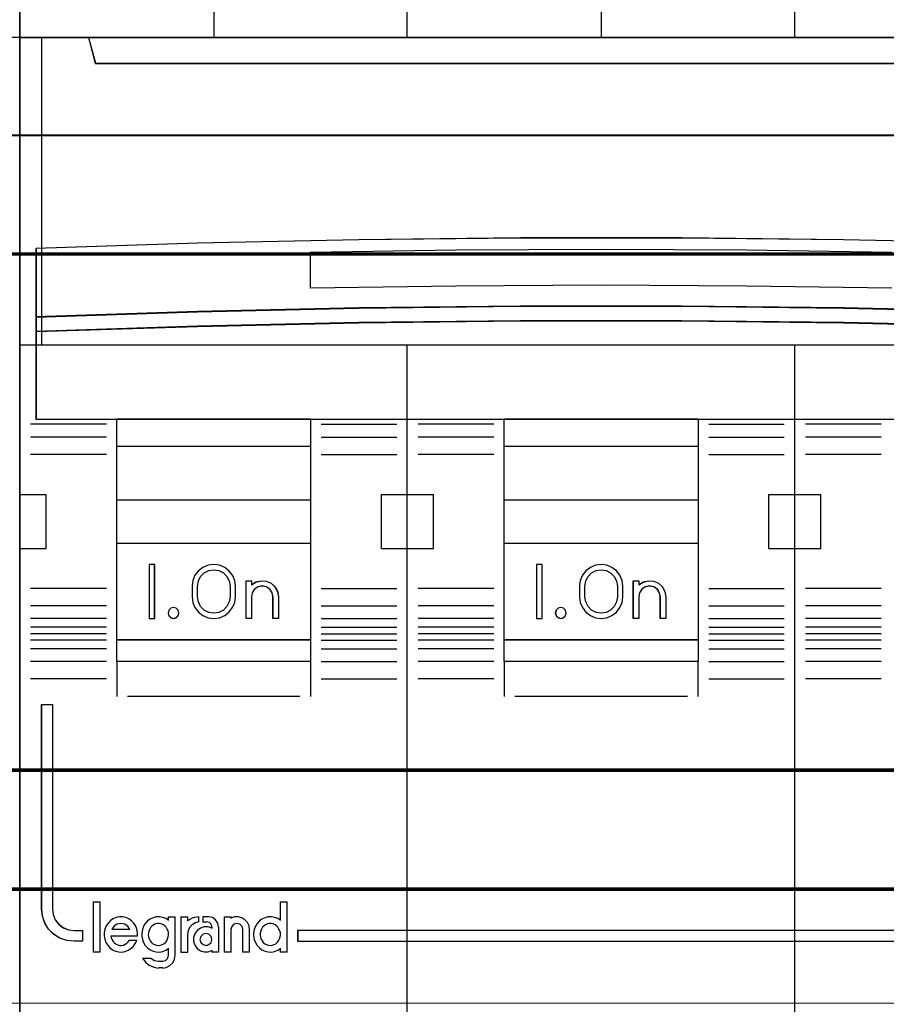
# Model space of a CAD drawing. Header units: millimetres. Extents: x -1290 to 1795, y -4192 to -1311.
# Tile 385 of 656: x 1427 to 1435, y -3659 to -3650. Entities that reach past the tile are written whole.
import ezdxf

# ---------------------------------------------------------------- set-up
doc = ezdxf.new("R2010")
doc.units = ezdxf.units.MM
doc.layers.add('30', color=7, linetype='Continuous')
doc.layers.add('45', color=7, linetype='Continuous')
doc.layers.add('Aparatura', color=7, linetype='Continuous', lineweight=13)

# ---------------------------------------------------------------- blocks, each defined once
blk = doc.blocks.new('*D190')
at = {"layer": '45', "color": 7}
for points in [[(351.547912, -83.666358), (369.545417, -83.666358), (369.545417, -83.666358), (387.537078, -83.666358), (387.537078, -83.666358), (387.537078, -166.644258), (387.537078, -166.644258), (369.545417, -166.644258), (369.545417, -166.644258), (351.547912, -166.644258), (351.547912, -166.644258), (333.55625, -166.644258), (333.55625, -166.644258), (333.55625, -83.666358), (333.55625, -83.666358), (351.547912, -83.666358), (351.547912, -83.666358)], [(333.55625, -102.666642), (387.537078, -102.666642), (387.537078, -116.963085), (333.55625, -116.963085), (333.55625, -102.666642)], [(333.561622, -102.670233), (387.531706, -102.670233), (387.531706, -116.959494), (333.561622, -116.959494), (333.561622, -102.670233)], [(336.74002, -102.666642), (337.055572, -103.874918), (337.055572, -103.874918), (384.037757, -103.874918), (384.037757, -103.874918), (384.353309, -102.666642), (336.74002, -102.666642)], [(336.745392, -102.670233), (337.060872, -103.869532), (384.032456, -103.869532), (384.347937, -102.670233), (336.745392, -102.670233)], [(386.79396, -112.474877), (379.291138, -112.228818), (371.794159, -112.064779), (364.291337, -111.982759), (356.800201, -111.982759), (349.297379, -112.064779), (341.806243, -112.228818), (334.297578, -112.474877), (334.297578, -115.656064), (341.806243, -115.410005), (349.297379, -115.245966), (356.800201, -115.158088), (364.291337, -115.158088), (371.794159, -115.245966), (379.291138, -115.410005), (386.79396, -115.656064), (386.79396, -112.474877)], [(386.79396, -115.64907), (379.291138, -115.401471), (371.794159, -115.236405), (364.291337, -115.147977), (356.800201, -115.147977), (349.297379, -115.236405), (341.806243, -115.401471), (334.297578, -115.64907), (334.297578, -116.332914), (341.806243, -116.09121), (349.297379, -115.920249), (356.800201, -115.837717), (364.291337, -115.837717), (371.794159, -115.920249), (379.291138, -116.09121), (386.79396, -116.332914), (386.79396, -115.64907)], [(386.790379, -115.648864), (379.288836, -115.403141), (371.793136, -115.239326), (364.291593, -115.151568), (356.801735, -115.151568), (349.300193, -115.239326), (341.810335, -115.403141), (334.30295, -115.648864), (334.30295, -116.327528), (341.810335, -116.087656), (349.300193, -115.91799), (356.801735, -115.836082), (364.291593, -115.836082), (371.793136, -115.91799), (379.288836, -116.087656), (386.790379, -116.327528), (386.790379, -115.648864)], [(386.790379, -115.648864), (379.288836, -115.403141), (371.793136, -115.239326), (364.291593, -115.151568), (356.801735, -115.151568), (349.300193, -115.239326), (341.810335, -115.403141), (334.30295, -115.648864), (334.30295, -116.327528), (341.810335, -116.087656), (349.300193, -115.91799), (356.801735, -115.836082), (364.291593, -115.836082), (371.793136, -115.91799), (379.288836, -116.087656), (386.790379, -116.327528), (386.790379, -115.648864)], [(386.79396, -116.322087), (379.291138, -116.082006), (371.794159, -115.912192), (364.291337, -115.830214), (356.800201, -115.830214), (349.297379, -115.912192), (341.806243, -116.082006), (334.297578, -116.322087), (334.297578, -120.397607), (386.79396, -120.397607), (386.79396, -116.322087)], [(338.054354, -120.386835), (347.055934, -120.386835), (347.055934, -131.665279), (338.054354, -131.665279), (338.054354, -120.386835)], [(338.059726, -120.392221), (347.052353, -120.392221), (347.052353, -131.659893), (338.059726, -131.659893), (338.059726, -120.392221)], [(338.059726, -120.392221), (347.052353, -120.392221), (347.052353, -131.659893), (338.059726, -131.659893), (338.059726, -120.392221)], [(356.043188, -120.386835), (365.05014, -120.386835), (365.05014, -131.665279), (356.043188, -131.665279), (356.043188, -120.386835)], [(356.04677, -120.392221), (365.044768, -120.392221), (365.044768, -131.659893), (356.04677, -131.659893), (356.04677, -120.392221)], [(356.04677, -120.392221), (365.044768, -120.392221), (365.044768, -131.659893), (356.04677, -131.659893), (356.04677, -120.392221)], [(338.054354, -121.654358), (347.055934, -121.654358), (347.055934, -124.166065), (338.054354, -124.166065), (338.054354, -121.654358)], [(338.059726, -121.659744), (347.052353, -121.659744), (347.052353, -124.160679), (338.059726, -124.160679), (338.059726, -121.659744)], [(338.059726, -121.659744), (347.052353, -121.659744), (347.052353, -124.160679), (338.059726, -124.160679), (338.059726, -121.659744)], [(356.043188, -121.654358), (365.05014, -121.654358), (365.05014, -124.166065), (356.043188, -124.166065), (356.043188, -121.654358)], [(356.04677, -121.659744), (365.044768, -121.659744), (365.044768, -124.160679), (356.04677, -124.160679), (356.04677, -121.659744)], [(356.04677, -121.659744), (365.044768, -121.659744), (365.044768, -124.160679), (356.04677, -124.160679), (356.04677, -121.659744)], [(338.054354, -126.157118), (347.055934, -126.157118), (347.055934, -130.659878), (338.054354, -130.659878), (338.054354, -126.157118)], [(356.043188, -126.157118), (365.05014, -126.157118), (365.05014, -130.659878), (356.043188, -130.659878), (356.043188, -126.157118)], [(356.04677, -126.162504), (365.044768, -126.162504), (365.044768, -130.654492), (356.04677, -130.654492), (356.04677, -126.162504)], [(339.807397, -127.155338), (339.560288, -127.155338), (339.560288, -129.656273), (339.807397, -129.656273), (339.807397, -127.155338)], [(357.801603, -127.155338), (357.549122, -127.155338), (357.549122, -129.656273), (357.801603, -129.656273), (357.801603, -127.155338)], [(334.566175, -133.656332), (335.069037, -133.656332), (335.069037, -143.148148), (335.10412, -143.410998), (335.197676, -143.650484), (335.355551, -143.860764), (335.566052, -144.018475), (335.805789, -144.117774), (336.068914, -144.15282), (336.460679, -144.15282), (336.460679, -144.649315), (336.068914, -144.649315), (335.729774, -144.614269), (335.414024, -144.503287), (335.127509, -144.328054), (334.887773, -144.088568), (334.712356, -143.802353), (334.601258, -143.486933), (334.566175, -143.148148), (334.566175, -133.656332)], [(339.988523, -144.846805), (340.07721, -144.8409), (340.165898, -144.811375), (340.242761, -144.77004), (340.313711, -144.705086), (340.372836, -144.634226), (340.414223, -144.545651), (340.443786, -144.451172), (340.455611, -144.362597), (340.455611, -144.262213), (340.437873, -144.167734), (340.390573, -144.085064), (340.343273, -144.002395), (340.278236, -143.931535), (340.201373, -143.884295), (340.118598, -143.848865), (340.02991, -143.825246), (339.941222, -143.825246), (339.858447, -143.848865), (339.76976, -143.884295), (339.692897, -143.931535), (339.627859, -144.002395), (339.580559, -144.085064), (339.545084, -144.167734), (339.521434, -144.262213), (339.515522, -144.362597), (339.527347, -144.451172), (339.556909, -144.545651), (339.598297, -144.634226), (339.663334, -144.705086), (339.734285, -144.77004), (339.81706, -144.811375), (339.899835, -144.8409), (339.988523, -144.846805)], [(345.181397, -144.846805), (345.270085, -144.8409), (345.358773, -144.811375), (345.435635, -144.77004), (345.506585, -144.705086), (345.565711, -144.634226), (345.607098, -144.545651), (345.636661, -144.451172), (345.648486, -144.362597), (345.648486, -144.262213), (345.630748, -144.167734), (345.583448, -144.085064), (345.536148, -144.002395), (345.47111, -143.931535), (345.40016, -143.884295), (345.317385, -143.848865), (345.228697, -143.825246), (345.134097, -143.825246), (345.051322, -143.848865), (344.962634, -143.884295), (344.891684, -143.931535), (344.820734, -144.002395), (344.773434, -144.085064), (344.737959, -144.167734), (344.714309, -144.262213), (344.708396, -144.362597), (344.720221, -144.451172), (344.749784, -144.545651), (344.802997, -144.634226), (344.856209, -144.705086), (344.927159, -144.77004), (345.009934, -144.811375), (345.09271, -144.8409), (345.181397, -144.846805)], [(342.470088, -144.566439), (342.434391, -144.429239), (342.333248, -144.32783), (342.196408, -144.292039), (342.059568, -144.32783), (341.952476, -144.429239), (341.916779, -144.566439), (341.952476, -144.709605), (342.059568, -144.811013), (342.196408, -144.846805), (342.333248, -144.811013), (342.434391, -144.709605), (342.470088, -144.566439)], [(346.454277, -144.152001), (346.454277, -144.649315), (386.527154, -144.649315), (386.527154, -144.152001), (346.454277, -144.152001)]]:
    blk.add_lwpolyline(points, close=True, dxfattribs=at)
at = {"layer": '45', "color": 59}
blk.add_lwpolyline([(351.549703, -83.671744), (369.543626, -83.671744), (387.531706, -83.671744), (387.531706, -166.640667), (369.543626, -166.640667), (351.549703, -166.640667), (333.561622, -166.640667), (333.561622, -83.671744), (351.549703, -83.671744)], close=True, dxfattribs=at)
at = {"layer": '45', "color": 7}
for points in [[(351.543294, -102.677414), (351.543294, -83.666358)], [(369.5375, -102.677414), (369.5375, -83.666358)], [(342.552458, -95.364917), (342.552458, -102.677414)], [(360.546664, -95.364917), (360.546664, -102.677414)], [(374.040976, -112.652428), (367.296413, -112.545604), (360.55185, -112.514186), (353.795598, -112.545604), (347.04519, -112.652428)], [(351.543294, -166.644258), (351.543294, -116.952313)], [(369.5375, -166.644258), (369.5375, -116.952313)], [(333.55625, -123.902147), (334.770309, -123.902147)], [(334.759565, -123.902147), (334.759565, -126.413854)], [(350.347142, -126.413854), (350.347142, -123.902147)], [(350.347142, -123.902147), (351.555828, -123.902147)], [(351.543294, -123.902147), (352.759143, -123.902147)], [(352.746608, -123.902147), (352.746608, -126.413854)], [(368.339558, -126.413854), (368.339558, -123.902147)], [(368.339558, -123.902147), (369.548244, -123.902147)], [(369.5375, -123.902147), (370.746187, -123.902147)], [(370.735443, -123.902147), (370.735443, -126.413854)], [(333.55625, -126.403082), (334.770309, -126.403082)], [(350.347142, -126.403082), (351.555828, -126.403082)], [(351.543294, -126.403082), (352.759143, -126.403082)], [(368.339558, -126.403082), (369.548244, -126.403082)], [(369.5375, -126.403082), (370.746187, -126.403082)], [(355.556133, -130.065615), (352.046466, -130.065615)], [(338.054354, -131.652712), (338.054354, -133.277512)], [(347.04519, -131.652712), (347.04519, -133.277512)], [(356.043188, -131.652712), (356.043188, -133.277512)], [(365.039396, -131.652712), (365.039396, -133.277512)], [(336.956688, -142.82164), (336.956688, -145.157402)], [(336.956688, -142.82164), (337.277214, -142.82164)], [(337.26647, -142.82164), (337.26647, -145.157402)], [(345.637742, -142.82164), (345.637742, -143.690594)], [(345.637742, -142.82164), (345.958268, -142.82164)], [(345.947524, -142.82164), (345.947524, -145.157402)], [(339.017722, -144.410442), (339.017722, -144.257522), (338.988319, -144.098719), (338.935393, -143.95168), (338.847183, -143.816404), (338.741332, -143.704654), (338.611957, -143.61643), (338.470822, -143.551733), (338.329686, -143.522325), (338.17679, -143.516444), (338.023893, -143.545852), (337.882757, -143.610549), (337.753383, -143.692891), (337.647531, -143.810522), (337.565202, -143.934035), (337.500515, -144.086956), (337.465231, -144.239877), (337.465231, -144.398679), (337.494635, -144.5516), (337.54168, -144.704521), (337.62989, -144.839797), (337.729861, -144.957428), (337.853354, -145.051534), (337.988609, -145.116231), (338.141506, -145.15152), (338.294402, -145.157402), (338.441419, -145.127994), (338.582554, -145.069178), (338.711928, -144.992718), (338.829541, -144.880968), (338.91187, -144.751574), (338.976557, -144.610416)], [(340.455611, -143.681128), (340.325853, -143.592904), (340.184298, -143.545852), (340.036846, -143.516444), (339.889393, -143.522325), (339.747839, -143.557615), (339.600386, -143.622312), (339.482424, -143.710536), (339.376259, -143.822285), (339.299583, -143.957562), (339.240602, -144.104601), (339.211112, -144.257522), (339.211112, -144.416324), (339.240602, -144.569245), (339.299583, -144.716284), (339.376259, -144.85156), (339.482424, -144.96331), (339.600386, -145.051534), (339.747839, -145.116231), (339.889393, -145.15152), (340.036846, -145.157402), (340.184298, -145.127994), (340.325853, -145.069178), (340.455611, -144.992718)], [(340.443077, -143.516444), (340.443077, -143.690594)], [(340.443077, -143.516444), (340.765393, -143.516444)], [(340.752858, -143.516444), (340.752858, -145.308212)], [(341.028618, -143.516444), (341.028618, -145.157402)], [(341.028618, -143.516444), (341.349144, -143.516444)], [(341.863059, -143.516444), (341.582843, -143.560011), (341.3384, -143.703161)], [(341.3384, -143.516444), (341.3384, -143.703161)], [(341.852315, -143.516444), (341.852315, -143.760613)], [(342.043914, -143.516444), (342.043914, -143.760613)], [(342.317883, -143.516444), (342.043914, -143.516444)], [(342.77987, -143.994009), (342.743967, -143.814922), (342.64224, -143.653744), (342.492641, -143.552261), (342.307139, -143.516444)], [(343.043095, -143.516444), (343.043095, -145.157402)], [(343.043095, -143.516444), (343.363621, -143.516444)], [(344.217759, -144.105322), (344.194064, -143.93877), (344.117054, -143.784115), (344.004501, -143.653254), (343.856404, -143.558082), (343.690537, -143.516444), (343.518745, -143.522392), (343.352877, -143.581875)], [(343.352877, -143.516444), (343.352877, -143.591849)], [(345.648486, -143.681128), (345.524626, -143.592904), (345.377173, -143.545852), (345.235619, -143.516444), (345.082268, -143.522325), (344.940714, -143.557615), (344.793261, -143.622312), (344.675299, -143.710536), (344.569133, -143.822285), (344.492458, -143.957562), (344.433477, -144.104601), (344.403986, -144.257522), (344.403986, -144.416324), (344.433477, -144.569245), (344.492458, -144.716284), (344.569133, -144.85156), (344.675299, -144.96331), (344.793261, -145.051534), (344.940714, -145.116231), (345.082268, -145.15152), (345.235619, -145.157402), (345.377173, -145.127994), (345.524626, -145.069178), (345.648486, -144.992718)], [(338.661383, -144.105322), (338.61407, -144.02617), (338.560842, -143.959195), (338.489872, -143.898309), (338.407074, -143.861777), (338.330189, -143.837423), (338.247391, -143.825246), (338.158678, -143.837423), (338.07588, -143.861777), (337.993081, -143.898309), (337.933939, -143.959195), (337.874798, -144.02617), (337.82157, -144.105322)], [(341.863059, -143.74984), (341.702084, -143.797427), (341.547071, -143.88665), (341.433792, -144.017512), (341.362248, -144.172167), (341.3384, -144.338718)], [(342.470088, -144.047587), (342.298544, -143.988623), (342.11517, -143.988623), (341.937711, -144.047587), (341.783913, -144.153723), (341.671522, -144.301134), (341.612369, -144.472131), (341.612369, -144.65492), (341.671522, -144.837709), (341.783913, -144.98512), (341.937711, -145.091256), (342.11517, -145.15022), (342.298544, -145.15022), (342.470088, -145.08536)], [(342.043914, -143.74984), (342.237304, -143.74984)], [(342.470088, -143.994009), (342.439647, -143.865821), (342.354413, -143.780362), (342.22656, -143.74984)], [(342.459344, -143.983237), (342.459344, -144.058642)], [(342.769126, -143.983237), (342.769126, -145.157402)], [(343.907977, -144.105322), (343.872164, -143.965284), (343.770695, -143.861777), (343.627443, -143.825246), (343.49016, -143.861777), (343.38869, -143.965284), (343.352877, -144.105322)], [(337.773223, -144.403351), (339.017722, -144.403351)], [(337.773223, -144.403351), (337.796918, -144.499233), (337.838385, -144.58313), (337.885776, -144.667026), (337.950938, -144.732945), (338.022024, -144.786879), (338.099034, -144.822834), (338.187892, -144.846805), (338.270826, -144.846805), (338.365608, -144.828827), (338.442618, -144.792871), (338.525552, -144.74493), (338.58479, -144.679011), (338.638105, -144.6071)], [(337.82157, -144.094549), (338.661383, -144.094549)], [(341.028618, -145.157402), (341.349144, -145.157402), (341.349144, -144.327946)], [(343.352877, -144.094549), (343.352877, -145.157402)], [(343.897234, -144.094549), (343.897234, -145.157402)], [(344.207015, -144.094549), (344.207015, -145.157402)], [(338.627361, -144.602636), (338.976537, -144.602636)], [(340.443077, -144.981457), (340.443077, -145.308212)], [(345.637742, -144.981457), (345.637742, -145.157402)], [(336.956688, -145.144834), (337.277214, -145.144834)], [(339.252297, -145.432092), (339.38277, -145.623597), (339.560689, -145.767225), (339.768261, -145.862978), (339.993624, -145.898885)], [(339.252297, -145.432092), (339.642658, -145.432092)], [(339.631914, -145.432092), (339.800712, -145.545199), (339.993624, -145.582902)], [(340.17448, -145.898885), (340.353544, -145.869111), (340.520671, -145.779787), (340.651985, -145.654734), (340.735549, -145.487997), (340.765393, -145.29744)], [(340.17448, -145.582902), (340.315045, -145.540386), (340.418942, -145.437134), (340.455611, -145.29744)], [(342.459344, -145.074815), (342.459344, -145.157402)], [(342.459344, -145.144834), (342.77987, -145.144834)], [(343.043095, -145.144834), (343.363621, -145.144834)], [(343.897234, -145.144834), (344.217759, -145.144834)], [(345.637742, -145.144834), (345.958268, -145.144834)], [(339.98288, -145.57213), (340.187014, -145.57213)], [(340.187014, -145.888113), (339.98288, -145.888113)]]:
    blk.add_lwpolyline(points, dxfattribs=at)
at = {"layer": '45', "color": 4}
blk.add_lwpolyline([(334.560803, -102.666642), (334.560803, -116.963085)], dxfattribs=at)
blk.add_lwpolyline([(386.790379, -112.477265), (379.288836, -112.231807), (371.793136, -112.068169), (364.291593, -111.98635), (356.801735, -111.98635), (349.300193, -112.068169), (341.810335, -112.231807), (334.30295, -112.477265), (334.30295, -115.650678), (341.810335, -115.40522), (349.300193, -115.241582), (356.801735, -115.153919), (364.291593, -115.153919), (371.793136, -115.241582), (379.288836, -115.40522), (386.790379, -115.650678), (386.790379, -112.477265)], close=True, dxfattribs=at)
blk.add_lwpolyline([(386.790379, -112.477265), (379.288836, -112.231807), (371.793136, -112.068169), (364.291593, -111.98635), (356.801735, -111.98635), (349.300193, -112.068169), (341.810335, -112.231807), (334.30295, -112.477265), (334.30295, -115.650678), (341.810335, -115.40522), (349.300193, -115.241582), (356.801735, -115.153919), (364.291593, -115.153919), (371.793136, -115.241582), (379.288836, -115.40522), (386.790379, -115.650678), (386.790379, -112.477265)], close=True, dxfattribs=at)
at = {"layer": '45', "color": 251}
for points in [[(347.04519, -114.323907), (347.04519, -112.641656)], [(374.040976, -114.323907), (367.296413, -114.215696), (360.55185, -114.183869), (353.795598, -114.215696), (347.04519, -114.323907)], [(337.569089, -120.638185), (334.052259, -120.638185)], [(347.548362, -120.638185), (351.052657, -120.638185)], [(355.556133, -120.638185), (352.046466, -120.638185)], [(365.540777, -120.638185), (369.046863, -120.638185)], [(373.544967, -120.638185), (370.040672, -120.638185)], [(337.569089, -121.23963), (334.052259, -121.23963)], [(347.548362, -121.23963), (351.052657, -121.23963)], [(355.556133, -121.23963), (352.046466, -121.23963)], [(365.540777, -121.23963), (369.046863, -121.23963)], [(373.544967, -121.23963), (370.040672, -121.23963)], [(337.569089, -122.04036), (334.052259, -122.04036)], [(347.548362, -122.04036), (351.052657, -122.04036)], [(355.556133, -122.04036), (352.046466, -122.04036)], [(365.540777, -122.04036), (369.046863, -122.04036)], [(373.544967, -122.04036), (370.040672, -122.04036)], [(337.569089, -128.272051), (334.052259, -128.272051)], [(347.548362, -128.272051), (351.052657, -128.272051)], [(355.556133, -128.272051), (352.046466, -128.272051)], [(365.540777, -128.272051), (369.046863, -128.272051)], [(373.544967, -128.272051), (370.040672, -128.272051)], [(337.569089, -129.0656), (334.052259, -129.0656)], [(347.548362, -129.0656), (351.052657, -129.0656)], [(355.556133, -129.0656), (352.046466, -129.0656)], [(365.540777, -129.0656), (369.046863, -129.0656)], [(373.544967, -129.0656), (370.040672, -129.0656)], [(337.569089, -129.667045), (334.052259, -129.667045)], [(347.548362, -129.667045), (351.052657, -129.667045)], [(355.556133, -129.667045), (352.046466, -129.667045)], [(365.540777, -129.667045), (369.046863, -129.667045)], [(373.544967, -129.667045), (370.040672, -129.667045)], [(337.569089, -130.065615), (334.052259, -130.065615)], [(347.548362, -130.065615), (351.052657, -130.065615)], [(365.540777, -130.065615), (369.046863, -130.065615)], [(373.544967, -130.065615), (370.040672, -130.065615)], [(337.569089, -130.36903), (334.052259, -130.36903)], [(337.569089, -130.66706), (334.052259, -130.66706)], [(347.548362, -130.36903), (351.052657, -130.36903)], [(347.548362, -130.66706), (351.052657, -130.66706)], [(355.556133, -130.36903), (352.046466, -130.36903)], [(355.556133, -130.66706), (352.046466, -130.66706)], [(365.540777, -130.36903), (369.046863, -130.36903)], [(365.540777, -130.66706), (369.046863, -130.66706)], [(373.544967, -130.36903), (370.040672, -130.36903)], [(373.544967, -130.66706), (370.040672, -130.66706)], [(337.569089, -131.06922), (334.052259, -131.06922)], [(347.548362, -131.06922), (351.052657, -131.06922)], [(355.556133, -131.06922), (352.046466, -131.06922)], [(365.540777, -131.06922), (369.046863, -131.06922)], [(373.544967, -131.06922), (370.040672, -131.06922)], [(337.569089, -131.665279), (334.052259, -131.665279)], [(347.548362, -131.665279), (351.052657, -131.665279)], [(355.556133, -131.665279), (352.046466, -131.665279)], [(365.540777, -131.665279), (369.046863, -131.665279)], [(373.544967, -131.665279), (370.040672, -131.665279)], [(337.569089, -132.458828), (334.052259, -132.458828)], [(347.548362, -132.458828), (351.052657, -132.458828)], [(355.556133, -132.458828), (352.046466, -132.458828)], [(365.540777, -132.458828), (369.046863, -132.458828)], [(373.544967, -132.458828), (370.040672, -132.458828)], [(338.557526, -133.264944), (346.559925, -133.264944)], [(356.539198, -133.264944), (364.554131, -133.264944)]]:
    blk.add_lwpolyline(points, dxfattribs=at)
for points in [[(386.790379, -116.326506), (379.288836, -116.086897), (371.793136, -115.917417), (364.291593, -115.8356), (356.801735, -115.8356), (349.300193, -115.917417), (341.810335, -116.086897), (334.30295, -116.326506), (334.30295, -120.394016), (386.790379, -120.394016), (386.790379, -116.326506)], [(386.790379, -116.326506), (379.288836, -116.086897), (371.793136, -115.917417), (364.291593, -115.8356), (356.801735, -115.8356), (349.300193, -115.917417), (341.810335, -116.086897), (334.30295, -116.326506), (334.30295, -120.394016), (386.790379, -120.394016), (386.790379, -116.326506)], [(338.059726, -126.162504), (347.052353, -126.162504), (347.052353, -130.654492), (338.059726, -130.654492), (338.059726, -126.162504)]]:
    blk.add_lwpolyline(points, close=True, dxfattribs=at)
at = {"layer": '45', "color": 255}
for points in [[(339.812769, -127.149952), (339.556707, -127.149952), (339.556707, -127.149952), (339.556707, -129.661659), (339.556707, -129.661659), (339.812769, -129.661659), (339.812769, -129.661659), (339.812769, -127.149952), (339.812769, -127.149952)], [(343.562383, -128.153461), (343.527135, -127.901116), (343.427267, -127.648772), (343.262779, -127.449244), (343.063044, -127.284927), (342.822186, -127.185163), (342.55783, -127.149952), (342.299349, -127.185163), (342.052616, -127.284927), (341.847006, -127.449244), (341.682518, -127.648772), (341.588525, -127.901116), (341.553277, -128.153461), (341.553277, -128.153461), (341.553277, -128.65815), (341.553277, -128.65815), (341.588525, -128.916363), (341.682518, -129.15697), (341.847006, -129.374104), (342.052616, -129.526684), (342.299349, -129.626448), (342.55783, -129.661659), (342.822186, -129.626448), (343.063044, -129.526684), (343.262779, -129.374104), (343.427267, -129.15697), (343.527135, -128.916363), (343.562383, -128.65815), (343.562383, -128.65815), (343.562383, -128.153461), (343.562383, -128.153461)], [(341.805758, -128.658095), (341.805758, -128.153029), (341.805758, -128.153029), (341.841042, -127.918114), (341.946892, -127.712564), (342.117428, -127.542251), (342.323248, -127.436539), (342.558471, -127.401302), (342.793694, -127.436539), (343.005394, -127.542251), (343.17005, -127.712564), (343.2759, -127.918114), (343.317064, -128.153029), (343.317064, -128.153029), (343.317064, -128.658095), (343.317064, -128.658095), (343.2759, -128.89301), (343.17005, -129.104433), (343.005394, -129.268873), (342.793694, -129.374585), (342.558471, -129.415695), (342.323248, -129.374585), (342.117428, -129.268873), (341.946892, -129.104433), (341.841042, -128.89301), (341.805758, -128.658095), (341.805758, -128.658095)], [(357.805185, -127.149952), (357.54375, -127.149952), (357.54375, -127.149952), (357.54375, -129.661659), (357.54375, -129.661659), (357.805185, -129.661659), (357.805185, -129.661659), (357.805185, -127.149952), (357.805185, -127.149952)], [(361.551217, -128.153461), (361.515969, -127.901116), (361.416102, -127.648772), (361.257488, -127.449244), (361.046003, -127.284927), (360.805146, -127.185163), (360.552539, -127.149952), (360.288183, -127.185163), (360.047325, -127.284927), (359.83584, -127.449244), (359.677227, -127.648772), (359.577359, -127.901116), (359.542112, -128.153461), (359.542112, -128.153461), (359.542112, -128.65815), (359.542112, -128.65815), (359.577359, -128.916363), (359.677227, -129.15697), (359.83584, -129.374104), (360.047325, -129.526684), (360.288183, -129.626448), (360.552539, -129.661659), (360.805146, -129.626448), (361.046003, -129.526684), (361.257488, -129.374104), (361.416102, -129.15697), (361.515969, -128.916363), (361.551217, -128.65815), (361.551217, -128.65815), (361.551217, -128.153461), (361.551217, -128.153461)], [(359.792802, -128.658095), (359.792802, -128.153029), (359.792802, -128.153029), (359.828097, -127.918114), (359.939866, -127.712564), (360.104577, -127.542251), (360.316349, -127.436539), (360.551652, -127.401302), (360.775189, -127.436539), (360.98696, -127.542251), (361.157555, -127.712564), (361.26344, -127.918114), (361.298736, -128.153029), (361.298736, -128.153029), (361.298736, -128.658095), (361.298736, -128.658095), (361.26344, -128.89301), (361.157555, -129.104433), (360.98696, -129.268873), (360.775189, -129.374585), (360.551652, -129.415695), (360.316349, -129.374585), (360.104577, -129.268873), (359.939866, -129.104433), (359.828097, -128.89301), (359.792802, -128.658095), (359.792802, -128.658095)], [(344.301794, -127.904002), (344.301794, -128.092113), (344.301794, -128.092113), (344.513495, -127.962787), (344.754598, -127.904002), (344.995701, -127.927516), (345.225043, -128.021571), (345.40146, -128.192046), (345.524952, -128.415428), (345.566116, -128.656444), (345.566116, -128.656444), (345.566116, -129.661659), (345.566116, -129.661659), (345.307371, -129.661659), (345.307371, -129.661659), (345.307371, -128.656444), (345.307371, -128.656444), (345.272088, -128.462455), (345.160357, -128.297859), (344.995701, -128.192046), (344.807523, -128.150897), (344.613464, -128.192046), (344.448808, -128.297859), (344.342958, -128.462455), (344.301794, -128.656444), (344.301794, -128.656444), (344.301794, -129.661659), (344.301794, -129.661659), (344.05481, -129.661659), (344.05481, -129.661659), (344.05481, -127.904002), (344.05481, -127.904002), (344.301794, -127.904002), (344.301794, -127.904002)], [(344.304205, -127.909388), (344.304205, -128.096346), (344.514902, -127.967813), (344.754863, -127.909388), (344.994823, -127.932758), (345.223078, -128.026237), (345.398659, -128.195667), (345.521566, -128.417679), (345.562535, -128.657219), (345.562535, -129.656273), (345.305016, -129.656273), (345.305016, -128.657219), (345.2699, -128.464419), (345.158699, -128.300831), (344.994823, -128.195667), (344.807537, -128.15477), (344.614398, -128.195667), (344.450522, -128.300831), (344.345174, -128.464419), (344.304205, -128.657219), (344.304205, -129.656273), (344.058392, -129.656273), (344.058392, -127.909388), (344.304205, -127.909388)], [(362.295534, -127.904002), (362.295534, -128.092113), (362.295534, -128.092113), (362.501597, -127.962787), (362.742986, -127.904002), (362.990263, -127.927516), (363.208101, -128.021571), (363.396503, -128.192046), (363.508366, -128.415428), (363.549578, -128.656444), (363.549578, -128.656444), (363.549578, -129.661659), (363.549578, -129.661659), (363.296414, -129.661659), (363.296414, -129.661659), (363.296414, -128.656444), (363.296414, -128.656444), (363.261089, -128.462455), (363.155114, -128.297859), (362.990263, -128.192046), (362.795974, -128.150897), (362.601685, -128.192046), (362.436834, -128.297859), (362.330859, -128.462455), (362.295534, -128.656444), (362.295534, -128.656444), (362.295534, -129.661659), (362.295534, -129.661659), (362.036482, -129.661659), (362.036482, -129.661659), (362.036482, -127.904002), (362.036482, -127.904002), (362.295534, -127.904002), (362.295534, -127.904002)], [(362.299066, -127.909388), (362.299066, -128.096346), (362.503667, -127.967813), (362.743342, -127.909388), (362.988862, -127.932758), (363.205154, -128.026237), (363.392218, -128.195667), (363.503286, -128.417679), (363.544206, -128.657219), (363.544206, -129.656273), (363.29284, -129.656273), (363.29284, -128.657219), (363.257766, -128.464419), (363.152543, -128.300831), (362.988862, -128.195667), (362.795953, -128.15477), (362.603044, -128.195667), (362.439364, -128.300831), (362.334141, -128.464419), (362.299066, -128.657219), (362.299066, -129.656273), (362.041854, -129.656273), (362.041854, -127.909388), (362.299066, -127.909388)], [(340.939086, -129.410893), (340.903315, -129.27954), (340.813888, -129.18401), (340.682728, -129.148186), (340.55753, -129.18401), (340.468103, -129.27954), (340.432333, -129.410893), (340.468103, -129.530305), (340.55753, -129.625835), (340.682728, -129.661659), (340.813888, -129.625835), (340.903315, -129.530305), (340.939086, -129.410893)], [(340.935504, -129.409891), (340.900365, -129.280834), (340.812518, -129.186974), (340.683676, -129.151777), (340.56069, -129.186974), (340.472843, -129.280834), (340.437705, -129.409891), (340.472843, -129.527216), (340.56069, -129.621075), (340.683676, -129.656273), (340.812518, -129.621075), (340.900365, -129.527216), (340.935504, -129.409891)], [(358.92792, -129.410893), (358.892065, -129.27954), (358.796453, -129.18401), (358.676938, -129.148186), (358.545471, -129.18401), (358.449859, -129.27954), (358.414004, -129.410893), (358.449859, -129.530305), (358.545471, -129.625835), (358.676938, -129.661659), (358.796453, -129.625835), (358.892065, -129.530305), (358.92792, -129.410893)], [(358.922548, -129.409891), (358.887443, -129.280834), (358.79383, -129.186974), (358.676813, -129.151777), (358.548095, -129.186974), (358.454481, -129.280834), (358.419376, -129.409891), (358.454481, -129.527216), (358.548095, -129.621075), (358.676813, -129.656273), (358.79383, -129.621075), (358.887443, -129.527216), (358.922548, -129.409891)]]:
    blk.add_lwpolyline(points, close=True, dxfattribs=at)
at = {"layer": '45', "color": 1}
for points in [[(334.560803, -133.650946), (335.066042, -133.650946), (335.066042, -133.650946), (335.066042, -143.152063), (335.066042, -143.152063), (335.101291, -143.415171), (335.195289, -143.654892), (335.35391, -143.865378), (335.565405, -144.023243), (335.806275, -144.122639), (336.070644, -144.15772), (336.070644, -144.15772), (336.46426, -144.15772), (336.46426, -144.15772), (336.46426, -144.654701), (336.46426, -144.654701), (336.070644, -144.654701), (336.070644, -144.654701), (335.729902, -144.61962), (335.412659, -144.50853), (335.12479, -144.333125), (334.883921, -144.093405), (334.707675, -143.806909), (334.596052, -143.49118), (334.560803, -143.152063), (334.560803, -143.152063), (334.560803, -133.650946), (334.560803, -133.650946)], [(346.448905, -144.146615), (346.448905, -144.654701), (346.448905, -144.654701), (386.530735, -144.654701), (386.530735, -144.654701), (386.530735, -144.146615), (386.530735, -144.146615), (346.448905, -144.146615), (346.448905, -144.146615)]]:
    blk.add_lwpolyline(points, close=True, dxfattribs=at)
blk = doc.blocks.new('*U191')
at = {"layer": '45', "color": 7}
for points in [[(333.55625, -83.678926), (324.561742, -83.678926), (324.561742, -83.678926), (315.562044, -83.678926), (315.562044, -83.678926), (315.562044, -166.635281), (315.562044, -166.635281), (324.561742, -166.635281), (324.561742, -166.635281), (333.55625, -166.635281), (333.55625, -166.635281), (333.55625, -83.678926), (333.55625, -83.678926)], [(333.550878, -83.682516), (324.561741, -83.682516), (315.567416, -83.682516), (315.567416, -166.63169), (324.561741, -166.63169), (333.550878, -166.63169), (333.550878, -83.682516)]]:
    blk.add_lwpolyline(points, close=True, dxfattribs=at)
blk.add_lwpolyline([(333.55625, -102.664846), (324.556461, -102.664846)], dxfattribs=at)
blk = doc.blocks.new('*U203')
at = {"layer": '30', "color": 7}
for points in [[(117.203183, -257.081874), (764.797637, -257.081874), (117.203183, -257.081874)], [(764.797637, -257.081874), (117.203183, -257.081874), (117.203183, -259.617925), (117.203183, -261.114612), (117.203183, -262.652872), (764.797637, -262.652872), (764.797637, -261.114612), (764.797637, -259.617925), (764.797637, -257.081874)], [(117.203183, -262.566695), (764.797637, -262.566695), (117.203183, -262.566695)], [(764.797637, -262.566695), (117.203183, -262.566695), (117.203183, -264.08627), (117.203183, -285.154976), (117.203183, -286.633482), (764.797637, -286.633482), (764.797637, -285.154976), (764.797637, -264.08627), (764.797637, -262.566695)], [(117.203183, -286.545509), (764.797637, -286.545509), (117.203183, -286.545509)], [(764.797637, -286.545509), (117.203183, -286.545509), (117.203183, -288.04212), (117.203183, -289.621877), (117.203183, -292.157801), (764.797637, -292.157801), (764.797637, -289.621877), (764.797637, -288.04212), (764.797637, -286.545509)], [(764.754661, -286.588598), (117.246158, -286.588598), (117.246158, -288.062228), (117.246158, -289.617727), (117.246158, -292.114713), (764.754661, -292.114713), (764.754661, -289.617727), (764.754661, -288.062228), (764.754661, -286.588598)], [(117.203183, -292.069829), (764.797637, -292.069829), (117.203183, -292.069829)]]:
    blk.add_lwpolyline(points, close=True, dxfattribs=at)
at = {"layer": '30', "color": 59}
blk.add_lwpolyline([(764.754661, -257.124962), (117.246158, -257.124962), (117.246158, -259.621784), (117.246158, -261.095318), (117.246158, -262.609784), (764.754661, -262.609784), (764.754661, -261.095318), (764.754661, -259.621784), (764.754661, -257.124962)], close=True, dxfattribs=at)

msp = doc.modelspace()

# ---------------------------------------------------------------- linework, layer by layer
at = {"layer": 'Aparatura', "color": 7, "lineweight": 13}
for points in [[(1412.53, -3659.3921), (1412.53, -3650.4182), (1542.0388, -3650.4182), (1542.0388, -3659.3921)], [(1412.53, -3659.3917), (1542.0388, -3659.3917)]]:
    msp.add_lwpolyline(points, dxfattribs=at)
msp.add_lwpolyline([(1542.0388, -3659.3921), (1412.53, -3659.3921), (1412.53, -3650.4182), (1542.0388, -3650.4182), (1542.0388, -3659.3921)], close=True, dxfattribs=at)

# ---------------------------------------------------------------- block references
at = {"layer": 'Aparatura', "color": 7, "lineweight": 13, "xscale": 0.2, "yscale": 0.2, "zscale": 0.2}
for name, p in [('*D190', (1360.4545, -3629.8859)), ('*U191', (1360.4545, -3629.8859)), ('*U203', (1388.9844, -3599.9102))]:
    msp.add_blockref(name, p, dxfattribs=at)

doc.saveas('drawing.dxf')
